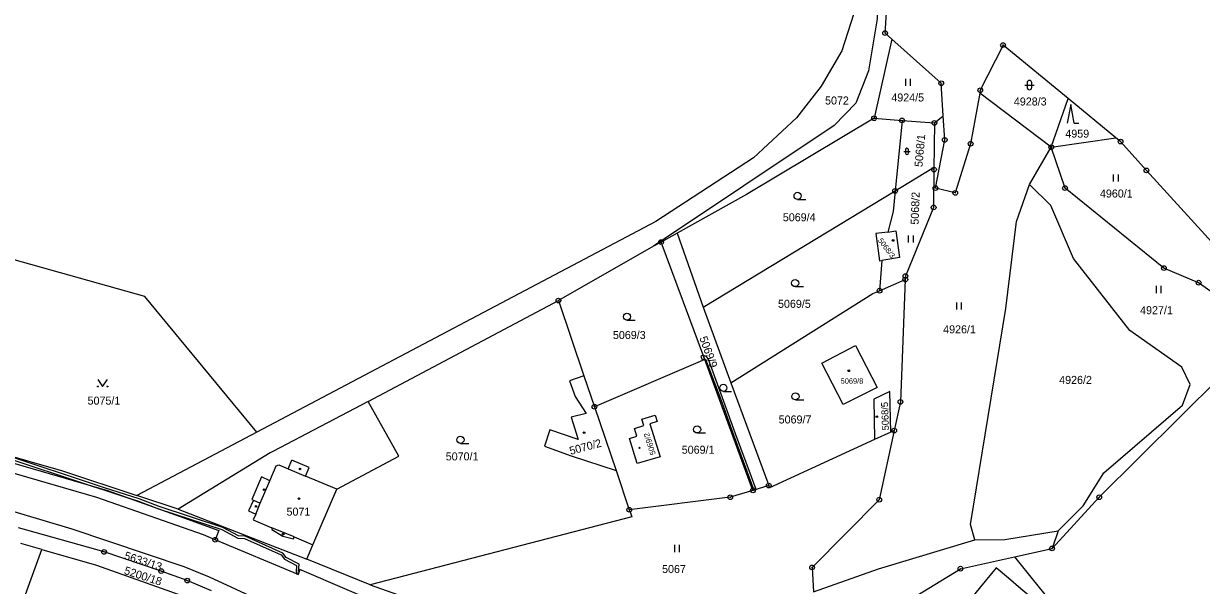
# Model space of a CAD drawing. Extents: x -644096 to -634268, y -1141430 to -1133463.
# Drawn here: x -637753.9 to -637503.7, y -1139223.3 to -1139104 of the extents above; entities that cross this region are included whole.
import ezdxf

# ---------------------------------------------------------------- set-up
doc = ezdxf.new("R2010")
doc.units = 0
for name, color, linetype in [('_CIVIL_CONSTRUCTION', 7, 'Continuous'), ('B_Hranice _3D', 7, 'Continuous'), ('M_Svah_Nasyp', 7, 'Continuous'), ('M_Svah_Zarez', 7, 'Continuous'), ('svrsek_osa_sjezdy', 7, 'Continuous'), ('svrsek_osa_terminal_VRT', 7, 'Continuous'), ('svrsek_osa_VRT', 7, 'Continuous'), ('terminal_VRT', 7, 'Continuous')]:
    doc.layers.add(name, color=color, linetype=linetype)

msp = doc.modelspace()

# ---------------------------------------------------------------- linework, layer by layer
at = {"layer": '_CIVIL_CONSTRUCTION'}
for centre, radius in [((-637570.92, -1139106.05), 0.5), ((-637570.92, -1139106.05), 0.0303), ((-637545.87, -1139108.59), 0.5), ((-637545.87, -1139108.59), 0.0303), ((-637558.98, -1139116.7), 0.5), ((-637558.98, -1139116.7), 0.0303), ((-637550.7, -1139118.2), 0.5), ((-637550.7, -1139118.2), 0.0303), ((-637573.25, -1139124.13), 0.5), ((-637573.25, -1139124.13), 0.0303), ((-637567.31, -1139124.58), 0.5), ((-637567.31, -1139124.58), 0.0303), ((-637560.45, -1139125.12), 0.5), ((-637560.45, -1139125.12), 0.0303), ((-637558.25, -1139128.72), 0.5), ((-637558.25, -1139128.72), 0.0303), ((-637552.74, -1139129.53), 0.5), ((-637552.74, -1139129.53), 0.0303), ((-637535.63, -1139130.3), 0.5), ((-637520.91, -1139129.09), 0.5), ((-637520.91, -1139129.09), 0.0303), ((-637535.63, -1139130.3), 0.0303), ((-637560.53, -1139135.02), 0.5), ((-637560.53, -1139135.02), 0.0303), ((-637515.4, -1139135.2), 0.5), ((-637515.4, -1139135.2), 0.0303), ((-637568.79, -1139139.55), 0.5), ((-637568.79, -1139139.55), 0.0303), ((-637560.21, -1139138.95), 0.5), ((-637560.21, -1139138.95), 0.0303), ((-637556.01, -1139139.97), 0.5), ((-637556.01, -1139139.97), 0.0303), ((-637532.7, -1139138.95), 0.5), ((-637532.7, -1139138.95), 0.0303), ((-637560.6, -1139143.08), 0.5), ((-637560.6, -1139143.08), 0.0303), ((-637618.5, -1139150.44), 0.5), ((-637618.5, -1139150.44), 0.0303), ((-637566.59, -1139157.64), 0.5), ((-637511.69, -1139155.95), 0.5), ((-637511.69, -1139155.95), 0.0303), ((-637566.62, -1139158.38), 0.5), ((-637566.62, -1139158.38), 0.0303), ((-637566.59, -1139157.64), 0.0303), ((-637504.31, -1139159.05), 0.5), ((-637504.31, -1139159.05), 0.0303), ((-637640.32, -1139162.84), 0.5), ((-637572.09, -1139160.75), 0.5), ((-637572.09, -1139160.75), 0.0303), ((-637640.32, -1139162.84), 0.0303), ((-637632.66, -1139185.39), 0.5), ((-637567.67, -1139184.37), 0.5), ((-637567.67, -1139184.37), 0.0303), ((-637632.66, -1139185.39), 0.0303), ((-637568.98, -1139190.45), 0.5), ((-637568.98, -1139190.45), 0.0303), ((-637595.63, -1139202.14), 0.5), ((-637595.63, -1139202.14), 0.0303), ((-637603.8, -1139204.62), 0.5), ((-637603.8, -1139204.62), 0.0303), ((-637599.01, -1139203.16), 0.5), ((-637599.01, -1139203.16), 0.0303), ((-637572.17, -1139205.14), 0.5), ((-637525.43, -1139204.62), 0.5), ((-637525.43, -1139204.62), 0.0303), ((-637625.25, -1139207.28), 0.5), ((-637625.25, -1139207.28), 0.0303), ((-637572.17, -1139205.14), 0.0303), ((-637713.2, -1139213.66), 0.5), ((-637713.2, -1139213.66), 0.0303), ((-637535.46, -1139215.48), 0.5), ((-637736.82, -1139216.22), 0.5), ((-637736.82, -1139216.22), 0.0303), ((-637535.46, -1139215.48), 0.0303), ((-637724.68, -1139220.31), 0.5), ((-637586.43, -1139219.52), 0.5), ((-637586.43, -1139219.52), 0.0303), ((-637554.91, -1139219.79), 0.5), ((-637554.91, -1139219.79), 0.0303), ((-637724.68, -1139220.31), 0.0303), ((-637719.14, -1139222.32), 0.5), ((-637719.14, -1139222.32), 0.0303)]:
    msp.add_circle(centre, radius, dxfattribs=at)
at = {"layer": 'B_Hranice _3D'}
for points in [[(-637609.25, -1139175.31), (-637609.58, -1139174.42), (-637610.06, -1139174.67), (-637609.78, -1139175.43)], [(-637609.08, -1139175.27), (-637605.61, -1139184.43), (-637603.15, -1139191.35), (-637599.78, -1139200.43), (-637598.81, -1139203.1), (-637598.33, -1139202.96), (-637599.32, -1139200.25), (-637602.69, -1139191.17), (-637605.15, -1139184.25), (-637608.45, -1139175.39), (-637608.78, -1139174.77), (-637609.58, -1139174.42), (-637609.25, -1139175.31)]]:
    msp.add_lwpolyline(points, close=True, dxfattribs=at)
for points in [[(-637759.01, -1139195.72), (-637739.37, -1139202.26), (-637736.89, -1139203.08), (-637732.84, -1139204.37), (-637729.49, -1139205.44), (-637725.28, -1139207.07), (-637711.82, -1139211.48), (-637708.41, -1139213.29), (-637706.98, -1139213.4), (-637699.17, -1139216.88), (-637698.51, -1139217.79), (-637695.92, -1139219.1), (-637696.03, -1139220.45)], [(-637695.38, -1139220.44), (-637695.51, -1139220.29), (-637695.4, -1139218.8), (-637698.17, -1139217.39), (-637698.85, -1139216.48), (-637706.86, -1139212.9), (-637708.27, -1139212.79), (-637711.62, -1139211.02), (-637725.12, -1139206.59), (-637729.33, -1139204.96), (-637736.73, -1139202.6), (-637758.87, -1139195.24)], [(-637696.03, -1139220.45), (-637695.84, -1139220.68), (-637695.92, -1139220.91), (-637695.61, -1139221.04), (-637695.38, -1139220.44)]]:
    msp.add_lwpolyline(points, dxfattribs=at)
at = {"layer": 'M_Svah_Nasyp'}
for p, q in [((-637697.72, -1139198.58), (-637696.93, -1139196.71)), ((-637693.22, -1139198.29), (-637696.93, -1139196.71)), ((-637701.59, -1139201.1), (-637700.26, -1139197.97)), ((-637700.26, -1139197.97), (-637699.68, -1139197.75)), ((-637699.68, -1139197.75), (-637697.72, -1139198.58)), ((-637697.72, -1139198.58), (-637694, -1139200.15)), ((-637694, -1139200.15), (-637693.22, -1139198.29)), ((-637703.41, -1139200.29), (-637705.42, -1139205.08)), ((-637703.63, -1139205.9), (-637701.59, -1139201.1)), ((-637701.59, -1139201.1), (-637703.41, -1139200.29)), ((-637687.39, -1139202.93), (-637694, -1139200.15)), ((-637705.07, -1139205.24), (-637706.15, -1139207.54)), ((-637706.15, -1139207.54), (-637704.6, -1139208.18)), ((-637705.42, -1139205.08), (-637705.07, -1139205.24)), ((-637705.07, -1139205.24), (-637703.63, -1139205.9)), ((-637704.6, -1139208.18), (-637703.63, -1139205.9)), ((-637704.6, -1139208.18), (-637705.14, -1139209.45)), ((-637705.14, -1139209.45), (-637701.2, -1139211.09)), ((-637701.2, -1139211.09), (-637701.18, -1139211.48)), ((-637696.43, -1139213.06), (-637701.2, -1139211.09)), ((-637701.18, -1139211.48), (-637698.86, -1139212.87)), ((-637698.86, -1139212.87), (-637696.6, -1139213.47)), ((-637696.6, -1139213.47), (-637696.43, -1139213.06)), ((-637696.43, -1139213.06), (-637692.49, -1139214.7))]:
    msp.add_line(p, q, dxfattribs=at)
at = {"layer": 'M_Svah_Zarez'}
for centre, radius in [((-637569.21, -1139150.08), 0.175), ((-637578.63, -1139177.77), 0.175), ((-637572.67, -1139187.49), 0.175), ((-637634.84, -1139190.91), 0.175), ((-637623.09, -1139194.11), 0.123), ((-637695.19, -1139198.61), 0.175), ((-637702.8, -1139203.02), 0.175), ((-637695.4, -1139204.92), 0.175), ((-637704.54, -1139206.58), 0.175), ((-637698.79, -1139212.45), 0.175)]:
    msp.add_circle(centre, radius, dxfattribs=at)
at = {"layer": 'svrsek_osa_sjezdy'}
for p, q in [((-637566.49, -1139117.27), (-637566.49, -1139115.77)), ((-637565.49, -1139117.27), (-637565.49, -1139115.77)), ((-637541.25, -1139117.08), (-637539.25, -1139117.08)), ((-637540.75, -1139116.58), (-637540.75, -1139117.58)), ((-637539.75, -1139117.58), (-637539.75, -1139116.58)), ((-637531.49, -1139121.19), (-637532.24, -1139125.19)), ((-637530.74, -1139125.19), (-637531.49, -1139121.19)), ((-637530.74, -1139125.19), (-637529.74, -1139125.19)), ((-637566.94, -1139131.16), (-637565.6, -1139131.16)), ((-637566.6, -1139130.82), (-637566.6, -1139131.5)), ((-637565.94, -1139131.5), (-637565.94, -1139130.82)), ((-637522.37, -1139137.55), (-637522.37, -1139136.05)), ((-637521.37, -1139137.55), (-637521.37, -1139136.05)), ((-637589.51, -1139141.36), (-637587.76, -1139141.36)), ((-637565.91, -1139150.5), (-637565.91, -1139149)), ((-637564.91, -1139150.5), (-637564.91, -1139149)), ((-637590.02, -1139159.89), (-637588.27, -1139159.89)), ((-637513.24, -1139161.25), (-637513.24, -1139159.75)), ((-637512.24, -1139161.25), (-637512.24, -1139159.75)), ((-637555.7, -1139164.78), (-637555.7, -1139163.28)), ((-637554.7, -1139164.78), (-637554.7, -1139163.28)), ((-637625.74, -1139167.02), (-637623.99, -1139167.02)), ((-637605.26, -1139182.13), (-637603.51, -1139182.13)), ((-637589.95, -1139183.95), (-637588.2, -1139183.95)), ((-637610.84, -1139190.97), (-637609.09, -1139190.97)), ((-637661.11, -1139193.17), (-637659.36, -1139193.17)), ((-637615.58, -1139216.26), (-637615.58, -1139214.76)), ((-637614.58, -1139216.26), (-637614.58, -1139214.76))]:
    msp.add_line(p, q, dxfattribs=at)
msp.add_lwpolyline([(-637738.12, -1139179.6), (-637737.12, -1139181.1), (-637736.12, -1139179.6)], dxfattribs=at)
for centre, radius in [((-637589.51, -1139140.61), 0.75), ((-637590.02, -1139159.14), 0.75), ((-637625.74, -1139166.27), 0.75), ((-637738.12, -1139181.1), 0.1), ((-637736.12, -1139181.1), 0.1), ((-637605.26, -1139181.38), 0.75), ((-637589.95, -1139183.2), 0.75), ((-637610.84, -1139190.22), 0.75), ((-637661.11, -1139192.42), 0.75)]:
    msp.add_circle(centre, radius, dxfattribs=at)
for centre, radius, start, end in [((-637540.25, -1139116.58), 0.5, 0, 180), ((-637540.25, -1139117.58), 0.5, 180, 359.9879), ((-637566.27, -1139130.83), 0.335, 0, 180), ((-637566.27, -1139131.5), 0.335, 180, 359.9879)]:
    msp.add_arc(centre, radius, start, end, dxfattribs=at)
at = {"layer": 'svrsek_osa_terminal_VRT'}
msp.add_arc((-642050.26, -1145189.6), 8802.25, 41.413152, 75.317049, dxfattribs=at)
at = {"layer": 'terminal_VRT'}
for p, q in [((-637569.45, -1139107.36), (-637573.25, -1139124.13)), ((-637535.63, -1139130.3), (-637550.8, -1139118.77)), ((-637535.63, -1139130.3), (-637532.02, -1139119.97)), ((-637521.89, -1139128.29), (-637532.02, -1139119.97)), ((-637573.25, -1139124.13), (-637567.31, -1139124.58)), ((-637567.31, -1139124.58), (-637568.79, -1139139.55)), ((-637567.31, -1139124.58), (-637560.45, -1139125.12)), ((-637560.45, -1139125.12), (-637558.56, -1139123.64)), ((-637560.45, -1139125.12), (-637560.53, -1139135.02)), ((-637535.63, -1139130.3), (-637521.89, -1139128.29)), ((-637540.27, -1139138.19), (-637535.63, -1139130.3)), ((-637609.56, -1139164.27), (-637568.79, -1139139.55)), ((-637615.1, -1139148.54), (-637618.5, -1139150.44)), ((-637615.1, -1139148.54), (-637609.56, -1139164.27)), ((-637620.08, -1139151.33), (-637640.32, -1139162.84)), ((-637618.5, -1139150.44), (-637620.08, -1139151.33)), ((-637609.23, -1139175.37), (-637618.5, -1139150.44)), ((-637571.58, -1139154.35), (-637572.09, -1139160.75)), ((-637572.09, -1139160.75), (-637566.62, -1139158.38)), ((-637704.4, -1139190.8), (-637728.18, -1139162.02)), ((-637680.69, -1139184.28), (-637640.32, -1139162.84)), ((-637640.32, -1139162.84), (-637634.89, -1139178.83)), ((-637609.56, -1139164.27), (-637603.68, -1139180.29)), ((-637609.23, -1139175.37), (-637632.66, -1139185.39)), ((-637599.01, -1139203.16), (-637609.23, -1139175.37)), ((-637634.89, -1139178.83), (-637632.66, -1139185.39)), ((-637603.68, -1139180.29), (-637595.63, -1139202.14)), ((-637632.66, -1139185.39), (-637628.07, -1139198.96)), ((-637782.98, -1139188.29), (-637745.62, -1139199)), ((-637704.4, -1139190.8), (-637729.89, -1139204.25)), ((-637569.69, -1139190.79), (-637573.19, -1139192.33)), ((-637568.98, -1139190.45), (-637569.69, -1139190.79)), ((-637745.62, -1139199), (-637729.89, -1139204.25)), ((-637628.07, -1139198.96), (-637625.25, -1139207.28)), ((-637595.63, -1139202.14), (-637599.01, -1139203.16)), ((-637721.11, -1139207.18), (-637729.89, -1139204.25)), ((-637721.11, -1139207.18), (-637693.72, -1139217.75)), ((-637534.13, -1139211.75), (-637535.46, -1139215.48)), ((-637750.03, -1139215.74), (-637754.5, -1139214.47)), ((-637543.45, -1139217.27), (-637535.46, -1139215.48)), ((-637680.29, -1139223.23), (-637693.72, -1139217.75)), ((-637680.29, -1139223.23), (-637656.88, -1139231.43))]:
    msp.add_line(p, q, dxfattribs=at)
for points in [[(-637572.46, -1139028.65), (-637572.61, -1139036.23), (-637572.64, -1139055.58), (-637572.14, -1139081.83), (-637572.63, -1139103.02), (-637574.43, -1139114.05), (-637577.14, -1139120.95), (-637581.76, -1139125.64), (-637620.08, -1139151.33)], [(-637569.45, -1139107.36), (-637570.92, -1139106.05), (-637569.16, -1139078.85), (-637572.11, -1139071.34), (-637566.23, -1139051.01), (-637571.95, -1139030.79), (-637572.46, -1139028.65)], [(-637577.41, -1139072.88), (-637576.93, -1139093.73), (-637577.66, -1139102.09), (-637580.09, -1139109.84), (-637584.48, -1139117.29), (-637589.73, -1139124.04), (-637598.9, -1139132.57), (-637619.65, -1139146.07), (-637704.4, -1139190.8)], [(-637558.56, -1139123.64), (-637558.98, -1139116.7), (-637569.45, -1139107.36)], [(-637532.02, -1139119.97), (-637545.87, -1139108.59), (-637550.7, -1139118.2), (-637550.8, -1139118.77)], [(-637550.8, -1139118.77), (-637552.74, -1139129.53), (-637556.01, -1139139.97), (-637560.21, -1139138.95), (-637558.25, -1139128.72), (-637558.56, -1139123.64)], [(-637573.25, -1139124.13), (-637600.38, -1139140.3), (-637615.1, -1139148.54)], [(-637484.56, -1139172.96), (-637497.92, -1139154.43), (-637515.4, -1139135.2), (-637520.91, -1139129.09), (-637521.89, -1139128.29)], [(-637484.56, -1139172.96), (-637504.31, -1139159.05), (-637511.69, -1139155.95), (-637532.7, -1139138.95), (-637535.63, -1139130.3)], [(-637568.79, -1139139.55), (-637560.96, -1139134.81), (-637560.53, -1139135.02)], [(-637560.53, -1139135.02), (-637560.6, -1139143.08), (-637566.59, -1139157.64), (-637566.62, -1139158.38)], [(-637728.18, -1139162.02), (-637806.69, -1139139.99), (-637812.53, -1139138.33)], [(-637568.79, -1139139.55), (-637569.22, -1139143.9), (-637570.32, -1139148.29)], [(-637551.85, -1139213.63), (-637552.74, -1139210.42), (-637545.24, -1139164.52), (-637543, -1139146.03), (-637540.27, -1139138.19)], [(-637534.13, -1139211.75), (-637528.87, -1139206.47), (-637524.45, -1139199.45), (-637507.72, -1139185.09), (-637506.08, -1139180.68), (-637507.85, -1139176.97), (-637518.92, -1139169.18), (-637530.92, -1139153.89), (-637535.72, -1139142.67), (-637540.27, -1139138.19)], [(-637570.32, -1139148.29), (-637572.91, -1139148.59), (-637572.1, -1139154.41), (-637571.58, -1139154.35)], [(-637570.32, -1139148.29), (-637568.6, -1139148.03), (-637567.85, -1139153.72), (-637571.58, -1139154.35)], [(-637566.62, -1139158.38), (-637567.67, -1139184.37), (-637568.98, -1139190.45)], [(-637603.68, -1139180.29), (-637573.51, -1139161.36), (-637572.09, -1139160.75)], [(-637577.23, -1139172.4), (-637572.61, -1139181.29), (-637579.79, -1139184.95), (-637584.38, -1139176.11), (-637577.23, -1139172.4)], [(-637713.2, -1139213.66), (-637715.69, -1139212.62), (-637738.38, -1139204.67), (-637759.88, -1139198.41), (-637774.07, -1139194.32), (-637779.07, -1139192.67), (-637799.4, -1139184.14), (-637800.37, -1139183.98), (-637812.95, -1139180.42), (-637813.88, -1139180.03), (-637819.81, -1139180.26), (-637822.11, -1139180.26), (-637823.11, -1139180.15), (-637826.05, -1139179.58), (-637827.02, -1139179.33), (-637841.01, -1139175.31)], [(-637634.89, -1139178.83), (-637637.93, -1139179.9), (-637636.77, -1139183.22), (-637634.43, -1139186.8), (-637637.58, -1139187.64), (-637636.13, -1139192.39), (-637642.12, -1139190.33), (-637643.29, -1139193.76), (-637637.57, -1139195.79), (-637628.07, -1139198.96)], [(-637535.46, -1139215.48), (-637525.43, -1139204.62), (-637499.73, -1139179.1)], [(-637569.69, -1139190.79), (-637569.92, -1139182.13), (-637573.3, -1139183.79), (-637573.19, -1139192.33)], [(-637680.69, -1139184.28), (-637701, -1139194.91), (-637701.53, -1139195.19), (-637721.11, -1139207.18)], [(-637693.72, -1139217.75), (-637692.49, -1139214.7), (-637687.39, -1139202.93), (-637674.23, -1139195.92), (-637680.69, -1139184.28)], [(-637622.17, -1139189.39), (-637622.58, -1139188.07), (-637619.76, -1139187.2), (-637619.35, -1139188.53), (-637620.89, -1139189.01), (-637618.72, -1139196.01), (-637623.56, -1139197.48), (-637625.21, -1139192.15), (-637623.62, -1139191.66), (-637624.14, -1139190), (-637622.17, -1139189.39)], [(-637782.98, -1139188.29), (-637773.1, -1139192.48), (-637759.23, -1139196.48), (-637736.12, -1139203.2), (-637720.64, -1139208.73), (-637712.46, -1139211.68), (-637713.2, -1139213.66)], [(-637573.19, -1139192.33), (-637595.46, -1139202.61), (-637595.63, -1139202.14)], [(-637568.98, -1139190.45), (-637572.17, -1139205.14), (-637586.43, -1139219.52), (-637586.14, -1139224.72)], [(-637776.8, -1139204.74), (-637776.05, -1139205.05), (-637766.1, -1139204.93), (-637764.84, -1139205.05), (-637743.68, -1139211.32), (-637719.88, -1139219.35), (-637714.5, -1139221.54), (-637698.44, -1139228.93)], [(-637599.01, -1139203.16), (-637603.8, -1139204.62), (-637625.25, -1139207.28)], [(-637625.25, -1139207.28), (-637625.03, -1139207.93), (-637624.74, -1139208.78), (-637680.29, -1139223.23)], [(-637714.03, -1139224.5), (-637719.14, -1139222.32), (-637724.68, -1139220.31), (-637736.82, -1139216.22), (-637754.96, -1139211.15)], [(-637551.85, -1139213.63), (-637545.48, -1139213.58), (-637534.13, -1139211.75)], [(-637647.09, -1139244.37), (-637655.48, -1139238.42), (-637674.64, -1139228.79), (-637695.21, -1139220), (-637695.61, -1139221.04), (-637713.2, -1139213.66)], [(-637586.14, -1139224.72), (-637572.32, -1139219.85), (-637551.85, -1139213.63)], [(-637774.55, -1139276.1), (-637770.85, -1139276.98), (-637765.24, -1139262.77), (-637755.18, -1139229.95), (-637750.03, -1139215.74)], [(-637750.03, -1139215.74), (-637738.42, -1139219.03), (-637715.1, -1139227.31)], [(-637585.71, -1139233.92), (-637575.46, -1139232.36), (-637554.91, -1139219.79), (-637543.45, -1139217.27)], [(-637543.45, -1139217.27), (-637542.86, -1139218), (-637539.65, -1139221.97), (-637509.5, -1139259.19), (-637508.17, -1139260.83)], [(-637544.69, -1139221.84), (-637547.34, -1139219.62), (-637550.67, -1139223.64), (-637554.84, -1139228.84), (-637541.76, -1139239.5), (-637537.56, -1139234.37), (-637539.07, -1139233.14), (-637535.88, -1139229.23), (-637539.46, -1139226.23), (-637542.05, -1139224.06), (-637544.69, -1139221.84)]]:
    msp.add_lwpolyline(points, dxfattribs=at)

# ---------------------------------------------------------------- texts
at = {"layer": 'svrsek_osa_VRT'}
for s, height, p in [('5072', 1.7, (-637583.67, -1139121.21)), ('4924/5', 1.7, (-637569.59, -1139120.57)), ('4928/3', 1.7, (-637543.56, -1139121.42)), ('4959', 1.7, (-637532.63, -1139128.25)), ('4960/1', 1.7, (-637525.28, -1139140.97)), ('5069/4', 1.7, (-637592.64, -1139146.01)), ('5069/5', 1.7, (-637593.66, -1139164.39)), ('4927/1', 1.7, (-637516.75, -1139165.74)), ('5069/3', 1.7, (-637628.73, -1139171.01)), ('4926/1', 1.7, (-637558.58, -1139169.81)), ('5069/8', 1.14, (-637580.36, -1139180.51)), ('4926/2', 1.7, (-637533.94, -1139180.55)), ('5075/1', 1.7, (-637740.32, -1139184.95)), ('5069/7', 1.7, (-637593.52, -1139188.95)), ('5070/1', 1.7, (-637664.24, -1139196.79)), ('5069/1', 1.7, (-637614.11, -1139195.38)), ('5071', 1.7, (-637698.06, -1139208.53)), ('5067', 1.7, (-637618.29, -1139220.71))]:
    msp.add_text(s, height=height, dxfattribs=at).set_placement(p)
for s, height, rotation, p in [('5068/1', 1.7, 85, (-637562.99, -1139134.53)), ('5068/2', 1.7, 88, (-637563.81, -1139146.75)), ('5068/3', 1.14, 307, (-637572.51, -1139150.1)), ('5069/9', 1.7, 290, (-637610.4, -1139170.79)), ('5068/5', 1.479, 92, (-637570.09, -1139190.4)), ('5070/2', 1.7, 15, (-637637.72, -1139195.64)), ('5069/2', 1.19, 108, (-637619.6, -1139195.42)), ('5633/13', 1.7, 342, (-637732.67, -1139217.73)), ('5200/18', 1.7, 342, (-637732.69, -1139220.88))]:
    msp.add_text(s, height=height, rotation=rotation, dxfattribs=at).set_placement(p)

doc.saveas('drawing.dxf')
